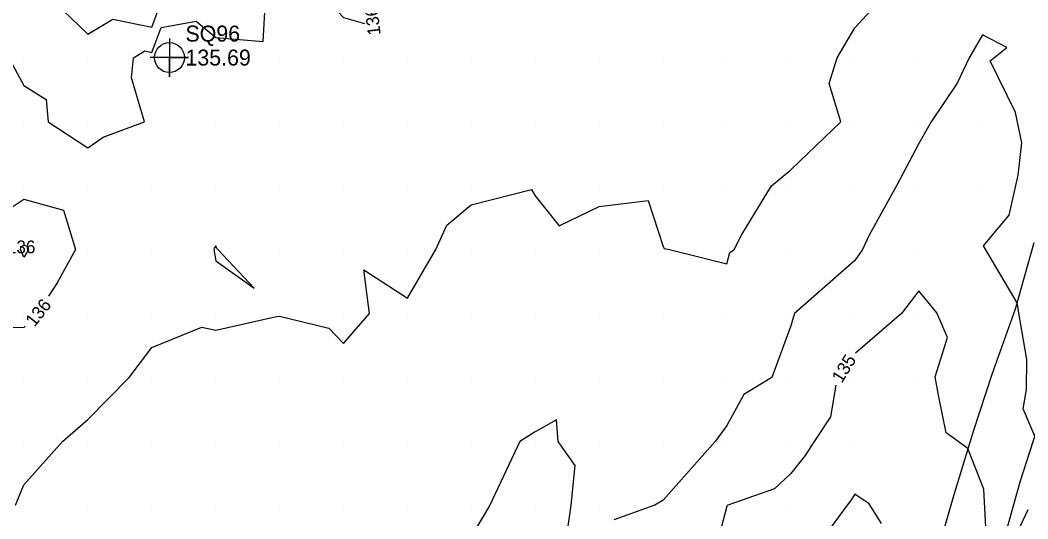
# Model space of a CAD drawing. Extents: x 2354170 to 2357230, y 866100 to 868290.
# Drawn here: x 2354759.4 to 2354917, y 867777.9 to 867855.9 of the extents above; entities that cross this region are included whole.
import ezdxf

# ---------------------------------------------------------------- set-up
doc = ezdxf.new("R2010")
doc.units = 0
for name, color, linetype in [('Default', 7, 'Continuous'), ('DTM Contours Major', 7, 'Continuous'), ('DTM Contours Major Text', 7, 'Continuous'), ('DTM Contours Minor', 7, 'Continuous'), ('DTM Contours Minor Text', 7, 'Continuous'), ('Exist DTM QL2 LIDAR Elevation Point', 7, 'Continuous'), ('Exist DTM Regular Point CELL', 7, 'Continuous'), ('Exist DTM Regular Point Cogo Elevation', 7, 'Continuous'), ('Exist DTM Regular Point Cogo Number', 7, 'Continuous'), ('PH Exist DTM Breakline', 7, 'Continuous')]:
    doc.layers.add(name, color=color, linetype=linetype)

msp = doc.modelspace()

# ---------------------------------------------------------------- linework, layer by layer
at = {"layer": 'Default'}
for points in [[(2354755.92, 867859.08), (2354757.75, 867852.23), (2354757.62, 867850.02), (2354759.97, 867845.68), (2354763.43, 867843.48), (2354763.77, 867840.02), (2354769.97, 867835.94), (2354772.38, 867837.61), (2354778.82, 867840.02), (2354776.81, 867846.87), (2354777.13, 867850.02), (2354778.89, 867851.1), (2354779.97, 867850.87), (2354781.43, 867854.78), (2354786.89, 867855.77), (2354789.97, 867853.22), (2354797.42, 867852.56), (2354797.82, 867860.02), (2354798.58, 867861.41), (2354799.97, 867862.45), (2354806.55, 867860.02), (2354809.97, 867856.31), (2354813.26, 867855.39)], [(2354758.65, 867780.02), (2354759.97, 867783.2), (2354766, 867790.02), (2354769.97, 867793.45), (2354776.41, 867800.02), (2354779.97, 867804.68), (2354787.82, 867807.87), (2354789.97, 867807.44), (2354799.51, 867809.56), (2354799.97, 867809.59), (2354807.69, 867807.74), (2354809.97, 867805.33), (2354814.03, 867810.02), (2354813.15, 867816.84), (2354819.97, 867812.44), (2354824.44, 867820.02), (2354826.12, 867823.86), (2354829.97, 867827.02), (2354839.38, 867829.43), (2354839.97, 867828.41), (2354843.71, 867823.76), (2354849.97, 867826.77), (2354857.63, 867827.68), (2354859.97, 867820.5), (2354860.12, 867820.17), (2354860.99, 867820.02), (2354869.97, 867817.81), (2354870.41, 867819.58), (2354871.07, 867820.02), (2354872.31, 867822.36), (2354876.93, 867830.02), (2354879.97, 867832.52), (2354887.77, 867840.02), (2354885.96, 867846.01), (2354887.21, 867850.02), (2354889.97, 867854.7), (2354894.81, 867860.02)], [(2354918.15, 867790.81), (2354916.34, 867795.13), (2354916.83, 867798.15), (2354916.88, 867802.81), (2354915.58, 867810.4), (2354915.53, 867810.84), (2354915.37, 867811.7), (2354910.11, 867820.62), (2354914.14, 867825.38), (2354915.51, 867831.67), (2354916.11, 867836.71), (2354915.11, 867841.47), (2354911.15, 867849.53), (2354913.75, 867851.62), (2354909.97, 867853.63), (2354907.89, 867850.02), (2354905.99, 867846.04), (2354901.92, 867840.02), (2354899.97, 867836.62), (2354896.51, 867830.02), (2354892.22, 867822.27), (2354891.2, 867820.02), (2354889.97, 867818.31), (2354880.56, 867810.02), (2354879.97, 867808.07), (2354876.97, 867800.02), (2354872.63, 867797.36), (2354869.97, 867792.51), (2354868.13, 867790.02), (2354859.97, 867780.82), (2354858.69, 867780.02), (2354852.25, 867777.74)], [(2354755.2, 867824.79), (2354759.97, 867827.93), (2354766.15, 867826.2), (2354768.01, 867820.02), (2354765.16, 867814.83), (2354763.82, 867812.72)], [(2354760.14, 867808.02), (2354759.97, 867807.85), (2354757.71, 867807.76), (2354756.25, 867810.02), (2354756.99, 867812.99), (2354753.72, 867820.02), (2354755.2, 867824.79)], [(2354796.01, 867813.98), (2354790.32, 867820.02), (2354790.16, 867820.21), (2354789.97, 867820.59), (2354789.73, 867820.26), (2354789.67, 867820.02), (2354789.97, 867818.27), (2354796.01, 867813.98)], [(2354917.04, 867779.3), (2354912.48, 867769.51), (2354912.17, 867769.16), (2354909.4, 867758.5), (2354909, 867757.95), (2354908.58, 867756.6), (2354907.82, 867758.22), (2354908.27, 867759.53), (2354910.92, 867769.7), (2354910.74, 867771.67), (2354910.15, 867782.56), (2354907.68, 867788.92), (2354904.27, 867791.34), (2354903.11, 867796.98), (2354902.53, 867800.12), (2354904.5, 867806.25), (2354902.78, 867810.14), (2354899.97, 867813.57), (2354897.28, 867810.02), (2354890.08, 867803.82)], [(2354886.98, 867798.82), (2354886.15, 867793.84), (2354883.6, 867790.02), (2354882.2, 867787.79), (2354879.97, 867785.01), (2354877.42, 867782.57), (2354870.08, 867780.02), (2354870.01, 867779.98), (2354869.97, 867779.89), (2354867.9, 867772.09), (2354865.13, 867770.02), (2354863.81, 867766.18), (2354859.97, 867764.17), (2354858, 867761.99), (2354857.39, 867760.02), (2354849.97, 867751.38), (2354847.12, 867752.87), (2354848.39, 867750.02), (2354841.74, 867741.79), (2354840.79, 867740.02), (2354839.97, 867739.61), (2354839.27, 867739.32), (2354829.97, 867739.58), (2354825.5, 867734.9)], [(2354844.88, 867774.93), (2354845.61, 867780.02), (2354846.2, 867786.25), (2354843.54, 867790.02), (2354843.32, 867793.37), (2354839.97, 867791.52), (2354837.56, 867790.02), (2354835.42, 867785.47), (2354832.85, 867780.02), (2354829.97, 867775.16)], [(2354894.16, 867777.19), (2354892.2, 867780.25), (2354889.97, 867781.78), (2354889.29, 867780.7), (2354888.75, 867780.02), (2354885.43, 867775.48)]]:
    msp.add_lwpolyline(points, dxfattribs=at)
at = {"layer": 'DTM Contours Major'}
for points in [[(2354917.04, 867779.3), (2354912.48, 867769.51), (2354912.17, 867769.16), (2354909.4, 867758.5), (2354909, 867757.95), (2354908.58, 867756.6), (2354907.82, 867758.22), (2354908.27, 867759.53), (2354910.92, 867769.7), (2354910.74, 867771.67), (2354910.15, 867782.56), (2354907.68, 867788.92), (2354904.27, 867791.34), (2354903.11, 867796.98), (2354902.53, 867800.12), (2354904.5, 867806.25), (2354902.78, 867810.14), (2354899.97, 867813.57), (2354897.28, 867810.02), (2354890.08, 867803.82)], [(2354886.98, 867798.82), (2354886.15, 867793.84), (2354883.6, 867790.02), (2354882.2, 867787.79), (2354879.97, 867785.01), (2354877.42, 867782.57), (2354870.08, 867780.02), (2354870.01, 867779.98), (2354869.97, 867779.89), (2354867.9, 867772.09), (2354865.13, 867770.02), (2354863.81, 867766.18), (2354859.97, 867764.17), (2354858, 867761.99), (2354857.39, 867760.02), (2354849.97, 867751.38), (2354847.12, 867752.87), (2354848.39, 867750.02), (2354841.74, 867741.79), (2354840.79, 867740.02), (2354839.97, 867739.61), (2354839.27, 867739.32), (2354829.97, 867739.58), (2354825.5, 867734.9)]]:
    msp.add_lwpolyline(points, dxfattribs=at)
at = {"layer": 'DTM Contours Minor'}
for points in [[(2354763.42, 867860.02), (2354769.97, 867853.7), (2354773.9, 867856.09), (2354779.97, 867854.82), (2354780.8, 867857.04)], [(2354759.55, 867820.44), (2354759.97, 867820.72), (2354760.52, 867820.57), (2354760.68, 867820.02), (2354760.43, 867819.56), (2354759.97, 867818.83), (2354759.41, 867820.02), (2354759.55, 867820.44)]]:
    msp.add_lwpolyline(points, dxfattribs=at)
at = {"layer": 'Exist DTM QL2 LIDAR Elevation Point'}
for p, q in [((2354759.97, 867850.02), (2354759.97, 867850.02)), ((2354769.97, 867850.02), (2354769.97, 867850.02)), ((2354779.97, 867850.02), (2354779.97, 867850.02)), ((2354789.97, 867850.02), (2354789.97, 867850.02)), ((2354799.97, 867850.02), (2354799.97, 867850.02)), ((2354809.97, 867850.02), (2354809.97, 867850.02)), ((2354819.97, 867850.02), (2354819.97, 867850.02)), ((2354829.97, 867850.02), (2354829.97, 867850.02)), ((2354839.97, 867850.02), (2354839.97, 867850.02)), ((2354849.97, 867850.02), (2354849.97, 867850.02)), ((2354859.97, 867850.02), (2354859.97, 867850.02)), ((2354869.97, 867850.02), (2354869.97, 867850.02)), ((2354879.97, 867850.02), (2354879.97, 867850.02)), ((2354889.97, 867850.02), (2354889.97, 867850.02)), ((2354899.97, 867850.02), (2354899.97, 867850.02)), ((2354909.97, 867850.02), (2354909.97, 867850.02)), ((2354759.97, 867840.02), (2354759.97, 867840.02)), ((2354769.97, 867840.02), (2354769.97, 867840.02)), ((2354779.97, 867840.02), (2354779.97, 867840.02)), ((2354789.97, 867840.02), (2354789.97, 867840.02)), ((2354799.97, 867840.02), (2354799.97, 867840.02)), ((2354809.97, 867840.02), (2354809.97, 867840.02)), ((2354819.97, 867840.02), (2354819.97, 867840.02)), ((2354829.97, 867840.02), (2354829.97, 867840.02)), ((2354839.97, 867840.02), (2354839.97, 867840.02)), ((2354849.97, 867840.02), (2354849.97, 867840.02)), ((2354859.97, 867840.02), (2354859.97, 867840.02)), ((2354869.97, 867840.02), (2354869.97, 867840.02)), ((2354879.97, 867840.02), (2354879.97, 867840.02)), ((2354889.97, 867840.02), (2354889.97, 867840.02)), ((2354899.97, 867840.02), (2354899.97, 867840.02)), ((2354909.97, 867840.02), (2354909.97, 867840.02)), ((2354759.97, 867830.02), (2354759.97, 867830.02)), ((2354769.97, 867830.02), (2354769.97, 867830.02)), ((2354779.97, 867830.02), (2354779.97, 867830.02)), ((2354789.97, 867830.02), (2354789.97, 867830.02)), ((2354799.97, 867830.02), (2354799.97, 867830.02)), ((2354809.97, 867830.02), (2354809.97, 867830.02)), ((2354819.97, 867830.02), (2354819.97, 867830.02)), ((2354829.97, 867830.02), (2354829.97, 867830.02)), ((2354839.97, 867830.02), (2354839.97, 867830.02)), ((2354849.97, 867830.02), (2354849.97, 867830.02)), ((2354859.97, 867830.02), (2354859.97, 867830.02)), ((2354869.97, 867830.02), (2354869.97, 867830.02)), ((2354879.97, 867830.02), (2354879.97, 867830.02)), ((2354889.97, 867830.02), (2354889.97, 867830.02)), ((2354899.97, 867830.02), (2354899.97, 867830.02)), ((2354909.97, 867830.02), (2354909.97, 867830.02)), ((2354759.97, 867820.02), (2354759.97, 867820.02)), ((2354769.97, 867820.02), (2354769.97, 867820.02)), ((2354779.97, 867820.02), (2354779.97, 867820.02)), ((2354789.97, 867820.02), (2354789.97, 867820.02)), ((2354799.97, 867820.02), (2354799.97, 867820.02)), ((2354809.97, 867820.02), (2354809.97, 867820.02)), ((2354819.97, 867820.02), (2354819.97, 867820.02)), ((2354829.97, 867820.02), (2354829.97, 867820.02)), ((2354839.97, 867820.02), (2354839.97, 867820.02)), ((2354849.97, 867820.02), (2354849.97, 867820.02)), ((2354859.97, 867820.02), (2354859.97, 867820.02)), ((2354869.97, 867820.02), (2354869.97, 867820.02)), ((2354879.97, 867820.02), (2354879.97, 867820.02)), ((2354889.97, 867820.02), (2354889.97, 867820.02)), ((2354899.97, 867820.02), (2354899.97, 867820.02)), ((2354759.97, 867810.02), (2354759.97, 867810.02)), ((2354769.97, 867810.02), (2354769.97, 867810.02)), ((2354779.97, 867810.02), (2354779.97, 867810.02)), ((2354789.97, 867810.02), (2354789.97, 867810.02)), ((2354799.97, 867810.02), (2354799.97, 867810.02)), ((2354809.97, 867810.02), (2354809.97, 867810.02)), ((2354819.97, 867810.02), (2354819.97, 867810.02)), ((2354829.97, 867810.02), (2354829.97, 867810.02)), ((2354839.97, 867810.02), (2354839.97, 867810.02)), ((2354849.97, 867810.02), (2354849.97, 867810.02)), ((2354859.97, 867810.02), (2354859.97, 867810.02)), ((2354869.97, 867810.02), (2354869.97, 867810.02)), ((2354879.97, 867810.02), (2354879.97, 867810.02)), ((2354889.97, 867810.02), (2354889.97, 867810.02)), ((2354899.97, 867810.02), (2354899.97, 867810.02)), ((2354759.97, 867800.02), (2354759.97, 867800.02)), ((2354769.97, 867800.02), (2354769.97, 867800.02)), ((2354779.97, 867800.02), (2354779.97, 867800.02)), ((2354789.97, 867800.02), (2354789.97, 867800.02)), ((2354799.97, 867800.02), (2354799.97, 867800.02)), ((2354809.97, 867800.02), (2354809.97, 867800.02)), ((2354819.97, 867800.02), (2354819.97, 867800.02)), ((2354829.97, 867800.02), (2354829.97, 867800.02)), ((2354839.97, 867800.02), (2354839.97, 867800.02)), ((2354849.97, 867800.02), (2354849.97, 867800.02)), ((2354859.97, 867800.02), (2354859.97, 867800.02)), ((2354869.97, 867800.02), (2354869.97, 867800.02)), ((2354879.97, 867800.02), (2354879.97, 867800.02)), ((2354889.97, 867800.02), (2354889.97, 867800.02)), ((2354899.97, 867800.02), (2354899.97, 867800.02)), ((2354759.97, 867790.02), (2354759.97, 867790.02)), ((2354769.97, 867790.02), (2354769.97, 867790.02)), ((2354779.97, 867790.02), (2354779.97, 867790.02)), ((2354789.97, 867790.02), (2354789.97, 867790.02)), ((2354799.97, 867790.02), (2354799.97, 867790.02)), ((2354809.97, 867790.02), (2354809.97, 867790.02)), ((2354819.97, 867790.02), (2354819.97, 867790.02)), ((2354829.97, 867790.02), (2354829.97, 867790.02)), ((2354839.97, 867790.02), (2354839.97, 867790.02)), ((2354849.97, 867790.02), (2354849.97, 867790.02)), ((2354859.97, 867790.02), (2354859.97, 867790.02)), ((2354869.97, 867790.02), (2354869.97, 867790.02)), ((2354879.97, 867790.02), (2354879.97, 867790.02)), ((2354889.97, 867790.02), (2354889.97, 867790.02)), ((2354759.97, 867780.02), (2354759.97, 867780.02)), ((2354769.97, 867780.02), (2354769.97, 867780.02)), ((2354779.97, 867780.02), (2354779.97, 867780.02)), ((2354789.97, 867780.02), (2354789.97, 867780.02)), ((2354799.97, 867780.02), (2354799.97, 867780.02)), ((2354809.97, 867780.02), (2354809.97, 867780.02)), ((2354819.97, 867780.02), (2354819.97, 867780.02)), ((2354829.97, 867780.02), (2354829.97, 867780.02)), ((2354839.97, 867780.02), (2354839.97, 867780.02)), ((2354849.97, 867780.02), (2354849.97, 867780.02)), ((2354859.97, 867780.02), (2354859.97, 867780.02)), ((2354869.97, 867780.02), (2354869.97, 867780.02)), ((2354879.97, 867780.02), (2354879.97, 867780.02)), ((2354889.97, 867780.02), (2354889.97, 867780.02))]:
    msp.add_line(p, q, dxfattribs=at)
at = {"layer": 'Exist DTM Regular Point CELL'}
msp.add_lwpolyline([(2354782.74, 867853.06), (2354782.74, 867847.06), (2354782.74, 867850.06), (2354785.74, 867850.06), (2354779.74, 867850.06)], dxfattribs=at)
msp.add_circle((2354782.74, 867850.06), 2.34, dxfattribs=at)
at = {"layer": 'PH Exist DTM Breakline'}
for points in [[(2354917.99, 867821.09), (2354915.08, 867810.68), (2354911.41, 867800.48), (2354908.54, 867791.73), (2354905.46, 867781.63), (2354902.53, 867771.53), (2354898.99, 867758.93), (2354895.73, 867747.58), (2354892.73, 867736.82), (2354889.54, 867725.07), (2354886.47, 867718.71), (2354885.03, 867716.35), (2354883.63, 867712.96), (2354882.29, 867706.63), (2354879.66, 867699.52), (2354877.73, 867690.08), (2354874.4, 867679.37), (2354871.1, 867669.4), (2354868.23, 867663.94), (2354864.36, 867659.03), (2354861.74, 867655.02), (2354856.71, 867652.26), (2354854.06, 867651.23), (2354842.33, 867650.34)], [(2354888.54, 867638.58), (2354885.46, 867639.54), (2354882.66, 867640.29), (2354878.66, 867642.1), (2354875.71, 867643.93), (2354876, 867645.57), (2354877.26, 867651.18), (2354878.78, 867656.62), (2354882.27, 867667), (2354886.01, 867678.59), (2354889.88, 867692.25), (2354893.58, 867706.04), (2354896.66, 867716.25), (2354899.24, 867728.4), (2354901.95, 867736.96), (2354906.38, 867747.23), (2354908.94, 867758.13), (2354911.89, 867769.49), (2354915.85, 867783.68), (2354920.08, 867796.76)]]:
    msp.add_lwpolyline(points, dxfattribs=at)

# ---------------------------------------------------------------- texts
at = {"layer": 'Default'}
for s, rotation, p in [('136', 96.7557, (2354815.79, 867853.66)), ('136', 51.8999, (2354761.62, 867807.8)), ('135', 58.1762, (2354887.92, 867799.01))]:
    msp.add_text(s, height=2, rotation=rotation, dxfattribs=at).set_placement(p)
at = {"layer": 'DTM Contours Major Text'}
msp.add_text('135', height=2, rotation=58.1762, dxfattribs=at).set_placement((2354887.92, 867799.01))
at = {"layer": 'DTM Contours Minor Text'}
msp.add_text('136', height=2, dxfattribs=at).set_placement((2354757.3, 867819.44))
at = {"layer": 'Exist DTM Regular Point Cogo Elevation'}
msp.add_text('135.69', height=2.5, dxfattribs=at).set_placement((2354785.24, 867848.81))
at = {"layer": 'Exist DTM Regular Point Cogo Number'}
msp.add_text('SQ96', height=2.5, dxfattribs=at).set_placement((2354785.24, 867852.56))

doc.saveas('drawing.dxf')
